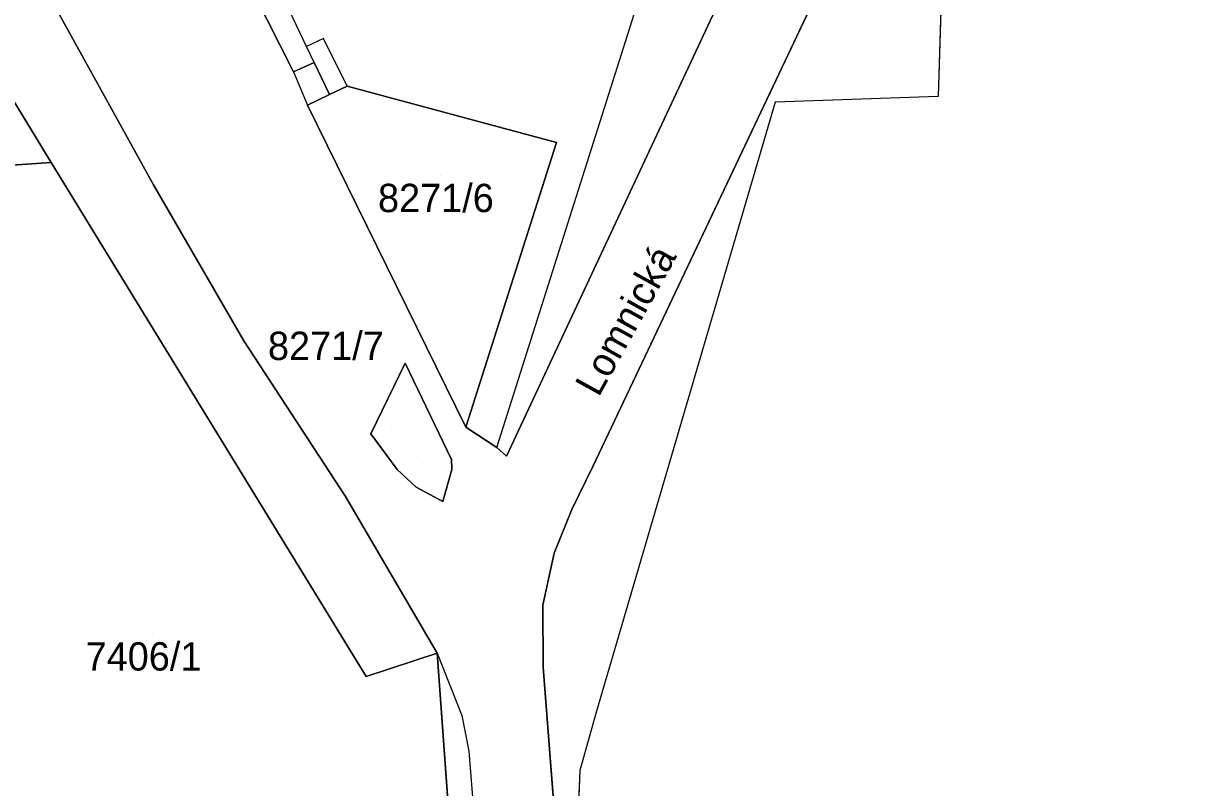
# Model space of a CAD drawing. Extents: x -266199 to -261993, y -1239047 to -1235108.
# Drawn here: x -263547 to -263464.7, y -1236065 to -1236011.1 of the extents above; entities that cross this region are included whole.
import ezdxf

# ---------------------------------------------------------------- set-up
doc = ezdxf.new("R2010")
doc.units = 0
for name, color, linetype in [('body_kn', 7, 'Continuous'), ('kladpar_druhypozemkov', 7, 'Continuous'), ('kladpar_hranice', 7, 'Continuous'), ('kladpar_parcelnecisla', 7, 'Continuous'), ('kladpar_plochy', 7, 'Continuous'), ('kladpar_sipky', 7, 'Continuous'), ('popisy', 7, 'Continuous'), ('zappar_hrandruhpozemk', 7, 'Continuous'), ('zuob_linie', 7, 'Continuous'), ('zuob_plochy', 7, 'Continuous')]:
    doc.layers.add(name, color=color, linetype=linetype)

msp = doc.modelspace()

# ---------------------------------------------------------------- linework, layer by layer
at = {"layer": 'body_kn'}
for p, q in [((-263525.77, -1236012.15), (-263525.77, -1236012.15)), ((-263526.95, -1236012.71), (-263526.95, -1236012.71)), ((-263526.95, -1236012.71), (-263526.95, -1236012.71)), ((-263526.41, -1236013.84), (-263526.41, -1236013.84)), ((-263526.41, -1236013.84), (-263526.41, -1236013.84)), ((-263527.89, -1236014.5), (-263527.89, -1236014.5)), ((-263527.89, -1236014.5), (-263527.89, -1236014.5)), ((-263524.08, -1236015.52), (-263524.08, -1236015.52)), ((-263524.08, -1236015.52), (-263524.08, -1236015.52)), ((-263525.33, -1236016.11), (-263525.33, -1236016.11)), ((-263525.33, -1236016.11), (-263525.33, -1236016.11)), ((-263482.34, -1236016.25), (-263482.34, -1236016.25)), ((-263526.89, -1236016.86), (-263526.89, -1236016.86)), ((-263493.86, -1236016.65), (-263493.86, -1236016.65)), ((-263509.3, -1236019.5), (-263509.3, -1236019.5)), ((-263544.99, -1236020.91), (-263544.99, -1236020.91)), ((-263537.77, -1236022.49), (-263537.77, -1236022.49)), ((-263531.39, -1236033.5), (-263531.39, -1236033.5)), ((-263520, -1236035.07), (-263520, -1236035.07)), ((-263505.2, -1236039.14), (-263505.2, -1236039.14)), ((-263522.41, -1236040.07), (-263522.41, -1236040.07)), ((-263515.71, -1236039.6), (-263515.71, -1236039.6)), ((-263513.52, -1236041.04), (-263513.52, -1236041.04)), ((-263513.52, -1236041.04), (-263513.52, -1236041.04)), ((-263516.72, -1236041.88), (-263516.72, -1236041.88)), ((-263512.83, -1236041.63), (-263512.83, -1236041.63)), ((-263520.55, -1236042.59), (-263520.55, -1236042.59)), ((-263520.55, -1236042.59), (-263520.55, -1236042.59)), ((-263516.69, -1236042.59), (-263516.69, -1236042.59)), ((-263506.73, -1236042.36), (-263506.73, -1236042.36)), ((-263519.22, -1236043.82), (-263519.22, -1236043.82)), ((-263524.2, -1236044.49), (-263524.2, -1236044.49)), ((-263517.34, -1236044.85), (-263517.34, -1236044.85)), ((-263508.21, -1236045.4), (-263508.21, -1236045.4)), ((-263509.47, -1236048.48), (-263509.47, -1236048.48)), ((-263510.28, -1236052.15), (-263510.28, -1236052.15)), ((-263517.74, -1236055.56), (-263517.74, -1236055.56)), ((-263517.74, -1236055.56), (-263517.74, -1236055.56)), ((-263510.25, -1236056.55), (-263510.25, -1236056.55)), ((-263522.74, -1236057.19), (-263522.74, -1236057.19)), ((-263515.98, -1236059.95), (-263515.98, -1236059.95)), ((-263506.48, -1236059.64), (-263506.48, -1236059.64)), ((-263515.49, -1236062.47), (-263515.49, -1236062.47)), ((-263507.66, -1236063.84), (-263507.66, -1236063.84))]:
    msp.add_line(p, q, dxfattribs=at)
at = {"layer": 'kladpar_druhypozemkov'}
for p, q in [((-263517.51, -1236021.81), (-263517.51, -1236021.81)), ((-263519.11, -1236041.66), (-263519.11, -1236041.66)), ((-263537.85, -1236054.18), (-263537.85, -1236054.18))]:
    msp.add_line(p, q, dxfattribs=at)
at = {"layer": 'kladpar_hranice'}
for points in [[(-263509.34, -1236068.08), (-263510.25, -1236056.55), (-263510.28, -1236052.15), (-263509.47, -1236048.48), (-263508.21, -1236045.4), (-263506.73, -1236042.36), (-263505.2, -1236039.14), (-263488.19, -1236003.23), (-263482.98, -1235992.26), (-263485.34, -1235986.12), (-263493.56, -1235968.84), (-263499.9, -1235955.47), (-263501.17, -1235955.9), (-263500.82, -1235953.31), (-263500.5, -1235951.81), (-263499.77, -1235949.39), (-263498.84, -1235946.95), (-263478.89, -1235905.62), (-263464.72, -1235877.32)], [(-263464.72, -1235877.32), (-263477.39, -1235978.98), (-263477.84, -1235984.7), (-263481.68, -1235996.91), (-263481.86, -1236000.39), (-263482.34, -1236016.25), (-263493.86, -1236016.65), (-263506.48, -1236059.64), (-263507.66, -1236063.84), (-263508.07, -1236073.96)], [(-263499.9, -1235955.47), (-263493.56, -1235968.84), (-263485.34, -1235986.12), (-263482.98, -1235992.26), (-263488.19, -1236003.23), (-263505.2, -1236039.14), (-263506.73, -1236042.36), (-263508.21, -1236045.4), (-263509.47, -1236048.48), (-263510.28, -1236052.15), (-263510.25, -1236056.55), (-263509.34, -1236068.08)], [(-263522.33, -1235972.81), (-263525.55, -1235974.38), (-263525.37, -1235974.74), (-263545.1, -1235984.41), (-263538.32, -1235998.26), (-263532.8, -1235995.59), (-263529.42, -1236002.51), (-263535.14, -1236004.38), (-263535.36, -1236004.06), (-263545.05, -1236009.3), (-263537.77, -1236022.49), (-263531.39, -1236033.5), (-263524.2, -1236044.49), (-263517.74, -1236055.56)], [(-263577.84, -1235981.67), (-263579.19, -1235993.58), (-263579.9, -1235998.11), (-263579.01, -1235998.36), (-263579.32, -1235999.96), (-263579.61, -1235999.95), (-263583.24, -1236017.1), (-263581.29, -1236018.57), (-263578.4, -1236020.56), (-263575.75, -1236022.97), (-263544.99, -1236020.91), (-263522.74, -1236057.19), (-263517.74, -1236055.56), (-263516.17, -1236077.01)], [(-263579.19, -1235993.58), (-263577.84, -1235981.67), (-263549.43, -1235991.3), (-263549.12, -1236014.18), (-263544.99, -1236020.91), (-263575.75, -1236022.97), (-263578.4, -1236020.56), (-263581.29, -1236018.57), (-263583.24, -1236017.1), (-263579.61, -1235999.95), (-263579.32, -1235999.96), (-263579.01, -1235998.36), (-263579.9, -1235998.11), (-263579.19, -1235993.58)], [(-263493.64, -1236000.61), (-263512.83, -1236041.63), (-263513.52, -1236041.04), (-263515.71, -1236039.6), (-263509.3, -1236019.5), (-263524.08, -1236015.52), (-263525.33, -1236016.11), (-263526.41, -1236013.84), (-263527.89, -1236014.5), (-263532.53, -1236005.28)], [(-263532.53, -1236005.28), (-263527.89, -1236014.5), (-263526.41, -1236013.84), (-263525.33, -1236016.11), (-263526.89, -1236016.86), (-263515.71, -1236039.6), (-263513.52, -1236041.04), (-263512.83, -1236041.63), (-263493.64, -1236000.61)], [(-263516.17, -1236077.01), (-263517.74, -1236055.56), (-263524.2, -1236044.49), (-263531.39, -1236033.5), (-263537.77, -1236022.49), (-263545.05, -1236009.3)], [(-263517.74, -1236055.56), (-263522.74, -1236057.19), (-263544.99, -1236020.91), (-263549.12, -1236014.18)], [(-263525.33, -1236016.11), (-263524.08, -1236015.52), (-263509.3, -1236019.5), (-263515.71, -1236039.6), (-263526.89, -1236016.86), (-263525.33, -1236016.11)], [(-263522.41, -1236040.07), (-263520.55, -1236042.59), (-263519.22, -1236043.82), (-263517.34, -1236044.85), (-263516.69, -1236042.59), (-263516.72, -1236041.88), (-263520, -1236035.07), (-263522.41, -1236040.07)], [(-263520.55, -1236042.59), (-263522.41, -1236040.07), (-263520, -1236035.07), (-263516.72, -1236041.88), (-263516.69, -1236042.59), (-263517.34, -1236044.85), (-263519.22, -1236043.82), (-263520.55, -1236042.59)]]:
    msp.add_lwpolyline(points, dxfattribs=at)
at = {"layer": 'kladpar_plochy'}
for p, q in [((-263512.83, -1236041.63), (-263493.64, -1236000.61)), ((-263481.86, -1236000.39), (-263482.34, -1236016.25)), ((-263505.2, -1236039.14), (-263488.19, -1236003.23)), ((-263488.19, -1236003.23), (-263505.2, -1236039.14)), ((-263532.53, -1236005.28), (-263527.89, -1236014.5)), ((-263537.77, -1236022.49), (-263545.05, -1236009.3)), ((-263527.89, -1236014.5), (-263526.41, -1236013.84)), ((-263526.41, -1236013.84), (-263525.33, -1236016.11)), ((-263549.12, -1236014.18), (-263544.99, -1236020.91)), ((-263525.33, -1236016.11), (-263526.89, -1236016.86)), ((-263482.34, -1236016.25), (-263493.86, -1236016.65)), ((-263526.89, -1236016.86), (-263515.71, -1236039.6)), ((-263493.86, -1236016.65), (-263506.48, -1236059.64)), ((-263575.75, -1236022.97), (-263544.99, -1236020.91)), ((-263544.99, -1236020.91), (-263575.75, -1236022.97)), ((-263544.99, -1236020.91), (-263522.74, -1236057.19)), ((-263531.39, -1236033.5), (-263537.77, -1236022.49)), ((-263524.2, -1236044.49), (-263531.39, -1236033.5)), ((-263520, -1236035.07), (-263522.41, -1236040.07)), ((-263516.72, -1236041.88), (-263520, -1236035.07)), ((-263506.73, -1236042.36), (-263505.2, -1236039.14)), ((-263505.2, -1236039.14), (-263506.73, -1236042.36)), ((-263522.41, -1236040.07), (-263520.55, -1236042.59)), ((-263515.71, -1236039.6), (-263513.52, -1236041.04)), ((-263513.52, -1236041.04), (-263512.83, -1236041.63)), ((-263516.69, -1236042.59), (-263516.72, -1236041.88)), ((-263520.55, -1236042.59), (-263519.22, -1236043.82)), ((-263517.34, -1236044.85), (-263516.69, -1236042.59)), ((-263508.21, -1236045.4), (-263506.73, -1236042.36)), ((-263506.73, -1236042.36), (-263508.21, -1236045.4)), ((-263519.22, -1236043.82), (-263517.34, -1236044.85)), ((-263517.74, -1236055.56), (-263524.2, -1236044.49)), ((-263509.47, -1236048.48), (-263508.21, -1236045.4)), ((-263508.21, -1236045.4), (-263509.47, -1236048.48)), ((-263510.28, -1236052.15), (-263509.47, -1236048.48)), ((-263509.47, -1236048.48), (-263510.28, -1236052.15)), ((-263510.25, -1236056.55), (-263510.28, -1236052.15)), ((-263510.28, -1236052.15), (-263510.25, -1236056.55)), ((-263522.74, -1236057.19), (-263517.74, -1236055.56)), ((-263517.74, -1236055.56), (-263516.17, -1236077.01)), ((-263516.17, -1236077.01), (-263517.74, -1236055.56)), ((-263509.34, -1236068.08), (-263510.25, -1236056.55)), ((-263510.25, -1236056.55), (-263509.34, -1236068.08)), ((-263506.48, -1236059.64), (-263507.66, -1236063.84)), ((-263507.66, -1236063.84), (-263508.07, -1236073.96))]:
    msp.add_line(p, q, dxfattribs=at)
msp.add_lwpolyline([(-263522.57, -1235948.54), (-263515.45, -1235962.72), (-263517.25, -1235963.52), (-263514.58, -1235968.94), (-263522.33, -1235972.81), (-263525.55, -1235974.38), (-263525.37, -1235974.74), (-263545.1, -1235984.41), (-263538.32, -1235998.26), (-263532.8, -1235995.59), (-263529.42, -1236002.51), (-263535.14, -1236004.38), (-263535.36, -1236004.06), (-263545.05, -1236009.3), (-263537.77, -1236022.49), (-263531.39, -1236033.5), (-263524.2, -1236044.49), (-263517.74, -1236055.56), (-263522.74, -1236057.19), (-263544.99, -1236020.91), (-263549.12, -1236014.18)], dxfattribs=at)
for points in [[(-263513.46, -1235997.11), (-263512.36, -1235998.61), (-263511.47, -1235999.66), (-263492.11, -1235990.26), (-263491.95, -1235992.45), (-263492.13, -1235994.93), (-263492.45, -1235997.11), (-263492.84, -1235998.77), (-263493.64, -1236000.61), (-263512.83, -1236041.63), (-263513.52, -1236041.04), (-263515.71, -1236039.6), (-263509.3, -1236019.5), (-263524.08, -1236015.52), (-263525.33, -1236016.11), (-263526.41, -1236013.84), (-263527.89, -1236014.5), (-263532.53, -1236005.28), (-263530.9, -1236004.41), (-263530.76, -1236004.33), (-263530.43, -1236004.74), (-263519.33, -1235998.36), (-263518.72, -1235999.77), (-263513.96, -1235997.43)], [(-263525.33, -1236016.11), (-263524.08, -1236015.52), (-263509.3, -1236019.5), (-263515.71, -1236039.6), (-263526.89, -1236016.86)], [(-263520.55, -1236042.59), (-263522.41, -1236040.07), (-263520, -1236035.07), (-263516.72, -1236041.88), (-263516.69, -1236042.59), (-263517.34, -1236044.85), (-263519.22, -1236043.82)]]:
    msp.add_lwpolyline(points, close=True, dxfattribs=at)
at = {"layer": 'kladpar_sipky'}
msp.add_line((-263520.98, -1236039.55), (-263520.98, -1236039.55), dxfattribs=at)
at = {"layer": 'zappar_hrandruhpozemk'}
for p, q in [((-263526.95, -1236012.71), (-263530.9, -1236004.41)), ((-263525.77, -1236012.15), (-263526.95, -1236012.71)), ((-263524.08, -1236015.52), (-263525.77, -1236012.15)), ((-263526.41, -1236013.84), (-263526.95, -1236012.71)), ((-263527.89, -1236014.5), (-263526.89, -1236016.86)), ((-263515.49, -1236062.47), (-263514.36, -1236076.81))]:
    msp.add_line(p, q, dxfattribs=at)
for points in [[(-263513.52, -1236041.04), (-263503.35, -1236008.93), (-263511.47, -1235999.66)], [(-263517.74, -1236055.56), (-263515.98, -1236059.95), (-263515.49, -1236062.47)]]:
    msp.add_lwpolyline(points, dxfattribs=at)
at = {"layer": 'zuob_linie'}
msp.add_lwpolyline([(-263471.57, -1235954.7), (-263473.59, -1235965.11), (-263475.23, -1235971.09), (-263476.18, -1235976.82), (-263477.84, -1235984.7), (-263481.68, -1235996.91), (-263481.86, -1236000.39), (-263482.34, -1236016.25), (-263493.86, -1236016.65), (-263506.48, -1236059.64), (-263507.66, -1236063.84), (-263508.07, -1236073.96)], dxfattribs=at)
at = {"layer": 'zuob_plochy'}
msp.add_lwpolyline([(-263471.57, -1235954.7), (-263473.59, -1235965.11), (-263475.23, -1235971.09), (-263476.18, -1235976.82), (-263477.84, -1235984.7), (-263481.68, -1235996.91), (-263481.86, -1236000.39), (-263482.34, -1236016.25), (-263493.86, -1236016.65), (-263506.48, -1236059.64), (-263507.66, -1236063.84), (-263508.07, -1236073.96)], dxfattribs=at)

# ---------------------------------------------------------------- texts
at = {"layer": 'kladpar_parcelnecisla'}
for s, p in [('8271/6', (-263521.911, -1236024.41)), ('8271/7', (-263529.684, -1236034.85)), ('7406/1', (-263542.565, -1236056.78))]:
    msp.add_text(s, height=2, dxfattribs=at).set_placement(p)
at = {"layer": 'popisy'}
msp.add_text('Lomnická', height=2, rotation=61, dxfattribs=at).set_placement((-263506.329, -1236037.531))

doc.saveas('drawing.dxf')
